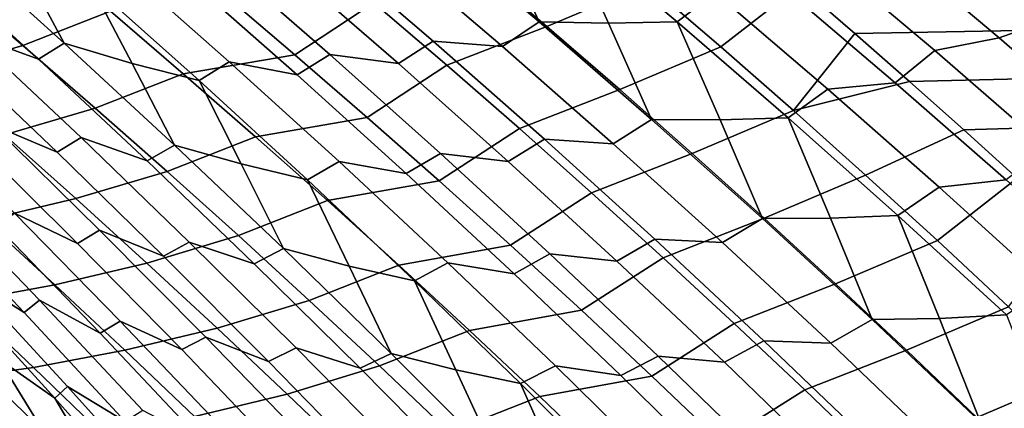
# Model space of a CAD drawing. Header units: metres. Extents: x -29 to 117, y -464 to 29.
# Tile 254 of 362: x 23.14 to 26.34, y 17.63 to 18.89. Entities that reach past the tile are written whole.
import ezdxf

# ---------------------------------------------------------------- set-up
doc = ezdxf.new("R2010")
doc.units = ezdxf.units.M
doc.layers.add('solid_24_501_056_XXX', color=7, linetype='CONTINUOUS')

msp = doc.modelspace()

# ---------------------------------------------------------------- linework, layer by layer
at = {"layer": 'solid_24_501_056_XXX'}
for points in [[(25.670361, 19.002348, 72.564796), (25.849833, 18.846809, 72.707436), (54.700001, 19.374289, 72.214767)], [(25.849833, 18.846809, 72.707436), (26.027601, 18.690506, 72.848618), (54.700001, 19.374289, 72.214767)], [(26.027601, 18.690506, 72.848618), (26.203482, 18.533615, 72.988213), (54.700001, 19.374289, 72.214767)], [(26.377296, 18.376322, 73.126068), (54.700001, 18.498892, 73.018822), (54.700001, 19.374289, 72.214767), (26.203482, 18.533615, 72.988213)], [(25.028837, 19.285221, 31.24324), (25.397442, 18.978283, 30.962957), (25.2735, 18.884008, 30.785322), (24.909859, 19.190046, 31.060871)], [(25.176926, 19.008039, 72.57196), (24.937706, 19.210007, 72.383499), (24.61256, 19.071798, 72.55188), (24.850782, 18.869267, 72.73793)], [(26.135262, 19.207466, 31.46262), (26.504326, 18.89838, 31.17808), (26.318262, 18.832394, 31.060104), (25.950298, 19.142206, 31.342598)], [(24.457586, 19.195993, 30.851871), (24.825481, 18.88455, 30.57452), (24.706121, 18.804462, 30.387167), (24.343163, 19.115133, 30.660036)], [(24.685112, 19.188541, 30.956467), (24.825481, 18.88455, 30.57452), (24.457586, 19.195993, 30.851871)], [(24.909859, 19.190046, 31.060871), (25.050732, 18.879915, 30.68017), (24.825481, 18.88455, 30.57452), (24.685112, 19.188541, 30.956467)], [(24.909859, 19.190046, 31.060871), (25.2735, 18.884008, 30.785322), (25.050732, 18.879915, 30.68017)], [(23.200943, 18.762671, 28.968521), (22.983019, 18.842257, 28.845901), (22.62356, 19.17127, 29.113958), (22.845226, 19.087324, 29.2335)], [(24.032925, 18.777712, 72.975655), (24.288734, 18.946493, 72.732468), (24.049988, 19.147221, 72.547363), (23.796564, 18.979149, 72.793808)], [(25.414616, 18.803459, 72.759117), (25.670361, 19.002348, 72.564796), (25.489367, 19.156952, 72.420853), (25.176926, 19.008039, 72.57196)], [(22.922115, 19.141064, 29.461206), (23.283783, 18.815268, 29.191645), (23.200943, 18.762671, 28.968521), (22.845226, 19.087324, 29.2335)], [(23.149929, 18.807919, 73.205368), (23.434105, 18.918518, 72.965439), (23.196274, 19.118658, 72.783463), (22.913691, 19.009123, 73.025711)], [(23.145983, 19.071213, 29.579105), (23.283783, 18.815268, 29.191645), (22.922115, 19.141064, 29.461206)], [(24.116175, 19.135635, 30.551243), (24.48163, 18.821894, 30.276995), (24.36853, 18.74881, 30.081758), (24.008171, 19.061741, 30.351561)], [(24.706121, 18.804462, 30.387167), (24.48163, 18.821894, 30.276995), (24.116175, 19.135635, 30.551243), (24.343163, 19.115133, 30.660036)], [(26.318262, 18.832394, 31.060104), (26.109804, 18.791073, 30.956043), (25.741226, 19.102533, 31.2379), (25.950298, 19.142206, 31.342598)], [(23.782736, 19.09502, 30.238621), (24.145782, 18.778782, 29.96714), (24.04027, 18.71191, 29.763788), (23.682533, 19.027262, 30.030811)], [(24.36853, 18.74881, 30.081758), (24.145782, 18.778782, 29.96714), (23.782736, 19.09502, 30.238621), (24.008171, 19.061741, 30.351561)], [(25.741226, 19.102533, 31.2379), (26.109804, 18.791073, 30.956043), (25.981115, 18.686707, 30.788113), (25.61768, 18.996946, 31.064919)], [(23.367382, 19.011557, 29.69853), (23.504177, 18.749493, 29.312244), (23.283783, 18.815268, 29.191645), (23.145983, 19.071213, 29.579105)], [(23.459051, 19.073523, 29.914257), (23.819674, 18.754622, 29.645241), (23.722464, 18.693644, 29.433998), (23.367382, 19.011557, 29.69853)], [(24.04027, 18.71191, 29.763788), (23.819674, 18.754622, 29.645241), (23.459051, 19.073523, 29.914257), (23.682533, 19.027262, 30.030811)], [(24.850782, 18.869267, 72.73793), (24.61256, 19.071798, 72.55188), (24.288734, 18.946493, 72.732468), (24.525965, 18.743273, 72.916237)], [(22.856615, 18.722, 73.445572), (23.149929, 18.807919, 73.205368), (22.913691, 19.009123, 73.025711), (22.621681, 18.924402, 73.267876)], [(23.367382, 19.011557, 29.69853), (23.722464, 18.693644, 29.433998), (23.504177, 18.749493, 29.312244)], [(25.414616, 18.803459, 72.759117), (25.176926, 19.008039, 72.57196), (24.850782, 18.869267, 72.73793), (25.087458, 18.664179, 72.922653)], [(25.981115, 18.686707, 30.788113), (25.762421, 18.665783, 30.685917), (25.397442, 18.978283, 30.962957), (25.61768, 18.996946, 31.064919)], [(25.650726, 18.596252, 72.944931), (25.849833, 18.846809, 72.707436), (25.670361, 19.002348, 72.564796), (25.414616, 18.803459, 72.759117)], [(23.434105, 18.918518, 72.965439), (23.670427, 18.715998, 73.146065), (24.032925, 18.777712, 72.975655), (23.796564, 18.979149, 72.793808)], [(25.397442, 18.978283, 30.962957), (25.762421, 18.665783, 30.685917), (25.633539, 18.572569, 30.513014), (25.2735, 18.884008, 30.785322)], [(24.267754, 18.573851, 73.156158), (24.525965, 18.743273, 72.916237), (24.288734, 18.946493, 72.732468), (24.032925, 18.777712, 72.975655)], [(23.384647, 18.604387, 73.383644), (23.670427, 18.715998, 73.146065), (23.434105, 18.918518, 72.965439), (23.149929, 18.807919, 73.205368)], [(26.504326, 18.89838, 31.17808), (26.869682, 18.583422, 30.896742), (26.682503, 18.516788, 30.780849), (26.318262, 18.832394, 31.060104)], [(23.380772, 16.986727, -99.5), (-22.648489, 17.951477, -99.5), (-21.877172, 18.883842, -99.5), (22.648489, 17.951477, -99.5)], [(23.2609, 18.46085, 28.35494), (23.049566, 18.549831, 28.227674), (22.696327, 18.887028, 28.490547), (22.911615, 18.79331, 28.614447)], [(25.087458, 18.664179, 72.922653), (24.850782, 18.869267, 72.73793), (24.525965, 18.743273, 72.916237), (24.761633, 18.537548, 73.098656)], [(24.825481, 18.88455, 30.57452), (25.189671, 18.567673, 30.300558), (25.065399, 18.488512, 30.117676), (24.706121, 18.804462, 30.387167)], [(25.050732, 18.879915, 30.68017), (25.189671, 18.567673, 30.300558), (24.825481, 18.88455, 30.57452)], [(25.2735, 18.884008, 30.785322), (25.412699, 18.565874, 30.407185), (25.189671, 18.567673, 30.300558), (25.050732, 18.879915, 30.68017)], [(25.2735, 18.884008, 30.785322), (25.633539, 18.572569, 30.513014), (25.412699, 18.565874, 30.407185)], [(22.983019, 18.842257, 28.845901), (23.338564, 18.508284, 28.581701), (23.2609, 18.46085, 28.35494), (22.911615, 18.79331, 28.614447)], [(23.55282, 18.433126, 28.707296), (23.338564, 18.508284, 28.581701), (22.983019, 18.842257, 28.845901), (23.200943, 18.762671, 28.968521)], [(25.650726, 18.596252, 72.944931), (26.027601, 18.690506, 72.848618), (25.849833, 18.846809, 72.707436)], [(26.682503, 18.516788, 30.780849), (26.474617, 18.473846, 30.677479), (26.109804, 18.791073, 30.956043), (26.318262, 18.832394, 31.060104)], [(23.090012, 18.517317, 73.621864), (23.384647, 18.604387, 73.383644), (23.149929, 18.807919, 73.205368), (22.856615, 18.722, 73.445572)], [(23.283783, 18.815268, 29.191645), (23.641563, 18.484426, 28.925863), (23.55282, 18.433126, 28.707296), (23.200943, 18.762671, 28.968521)], [(23.504177, 18.749493, 29.312244), (23.641563, 18.484426, 28.925863), (23.283783, 18.815268, 29.191645)], [(24.48163, 18.821894, 30.276995), (24.843348, 18.502846, 30.006208), (24.725182, 18.430723, 29.815409), (24.36853, 18.74881, 30.081758)], [(25.065399, 18.488512, 30.117676), (24.843348, 18.502846, 30.006208), (24.48163, 18.821894, 30.276995), (24.706121, 18.804462, 30.387167)], [(25.650726, 18.596252, 72.944931), (25.414616, 18.803459, 72.759117), (25.087458, 18.664179, 72.922653), (25.322542, 18.45652, 73.10601)], [(23.670427, 18.715998, 73.146065), (23.905203, 18.511089, 73.32531), (24.267754, 18.573851, 73.156158), (24.032925, 18.777712, 72.975655)], [(24.145782, 18.778782, 29.96714), (24.505062, 18.45735, 29.699194), (24.394274, 18.39152, 29.500286), (24.04027, 18.71191, 29.763788)], [(24.725182, 18.430723, 29.815409), (24.505062, 18.45735, 29.699194), (24.145782, 18.778782, 29.96714), (24.36853, 18.74881, 30.081758)], [(26.109804, 18.791073, 30.956043), (26.474617, 18.473846, 30.677479), (26.340816, 18.370872, 30.514591), (25.981115, 18.686707, 30.788113)], [(23.722464, 18.693644, 29.433998), (23.858555, 18.422791, 29.049065), (23.641563, 18.484426, 28.925863), (23.504177, 18.749493, 29.312244)], [(23.819674, 18.754622, 29.645241), (24.176502, 18.430637, 29.379833), (24.073793, 18.3708, 29.173056), (23.722464, 18.693644, 29.433998)], [(24.394274, 18.39152, 29.500286), (24.176502, 18.430637, 29.379833), (23.819674, 18.754622, 29.645241), (24.04027, 18.71191, 29.763788)], [(24.501007, 18.367556, 73.335274), (24.761633, 18.537548, 73.098656), (24.525965, 18.743273, 72.916237), (24.267754, 18.573851, 73.156158)], [(23.617804, 18.398523, 73.560509), (23.905203, 18.511089, 73.32531), (23.670427, 18.715998, 73.146065), (23.384647, 18.604387, 73.383644)], [(23.722464, 18.693644, 29.433998), (24.073793, 18.3708, 29.173056), (23.858555, 18.422791, 29.049065)], [(25.322542, 18.45652, 73.10601), (25.087458, 18.664179, 72.922653), (24.761633, 18.537548, 73.098656), (24.995693, 18.329309, 73.279686)], [(25.762421, 18.665783, 30.685917), (26.123617, 18.347696, 30.41223), (25.989828, 18.255705, 30.244049), (25.633539, 18.572569, 30.513014)], [(25.650726, 18.596252, 72.944931), (25.885214, 18.386406, 73.129379), (26.203482, 18.533615, 72.988213), (26.027601, 18.690506, 72.848618)], [(26.340816, 18.370872, 30.514591), (26.123617, 18.347696, 30.41223), (25.762421, 18.665783, 30.685917), (25.981115, 18.686707, 30.788113)], [(23.326975, 18.164869, 27.738377), (23.122887, 18.262848, 27.606533), (22.776169, 18.608101, 27.864187), (22.984436, 18.504974, 27.992369)], [(23.321833, 18.310349, 73.796715), (23.617804, 18.398523, 73.560509), (23.384647, 18.604387, 73.383644), (23.090012, 18.517317, 73.621864)], [(23.905203, 18.511089, 73.32531), (24.138388, 18.303785, 73.503136), (24.501007, 18.367556, 73.335274), (24.267754, 18.573851, 73.156158)], [(25.189671, 18.567673, 30.300558), (25.549997, 18.245344, 30.03009), (25.420849, 18.167267, 29.851673), (25.065399, 18.488512, 30.117676)], [(25.412699, 18.565874, 30.407185), (25.549997, 18.245344, 30.03009), (25.189671, 18.567673, 30.300558)], [(25.885214, 18.386406, 73.129379), (25.650726, 18.596252, 72.944931), (25.322542, 18.45652, 73.10601), (25.555988, 18.246283, 73.287971)], [(25.633539, 18.572569, 30.513014), (25.770861, 18.246401, 30.137615), (25.549997, 18.245344, 30.03009), (25.412699, 18.565874, 30.407185)], [(25.633539, 18.572569, 30.513014), (25.989828, 18.255705, 30.244049), (25.770861, 18.246401, 30.137615)], [(23.049566, 18.549831, 28.227674), (23.398729, 18.207766, 27.968836), (23.326975, 18.164869, 27.738377), (22.984436, 18.504974, 27.992369)], [(23.606188, 18.1236, 28.099356), (23.398729, 18.207766, 27.968836), (23.049566, 18.549831, 28.227674), (23.2609, 18.46085, 28.35494)], [(24.732641, 18.158819, 73.512978), (24.995693, 18.329309, 73.279686), (24.761633, 18.537548, 73.098656), (24.501007, 18.367556, 73.335274)], [(23.024792, 18.240826, 74.038803), (23.321833, 18.310349, 73.796715), (23.090012, 18.517317, 73.621864), (22.794167, 18.449024, 73.865707)], [(23.338564, 18.508284, 28.581701), (23.690052, 18.169359, 28.321465), (23.606188, 18.1236, 28.099356), (23.2609, 18.46085, 28.35494)], [(23.900717, 18.098705, 28.449924), (23.690052, 18.169359, 28.321465), (23.338564, 18.508284, 28.581701), (23.55282, 18.433126, 28.707296)], [(23.849354, 18.190319, 73.735931), (24.138388, 18.303785, 73.503136), (23.905203, 18.511089, 73.32531), (23.617804, 18.398523, 73.560509)], [(26.118032, 18.173906, 73.312416), (26.377296, 18.376322, 73.126068), (26.203482, 18.533615, 72.988213), (25.885214, 18.386406, 73.129379)], [(23.641563, 18.484426, 28.925863), (23.995308, 18.148546, 28.663971), (23.900717, 18.098705, 28.449924), (23.55282, 18.433126, 28.707296)], [(23.858555, 18.422791, 29.049065), (23.995308, 18.148546, 28.663971), (23.641563, 18.484426, 28.925863)], [(24.843348, 18.502846, 30.006208), (25.201176, 18.178476, 29.738993), (25.07798, 18.107471, 29.552614), (24.725182, 18.430723, 29.815409)], [(25.420849, 18.167267, 29.851673), (25.201176, 18.178476, 29.738993), (24.843348, 18.502846, 30.006208), (25.065399, 18.488512, 30.117676)], [(24.505062, 18.45735, 29.699194), (24.860426, 18.13072, 29.434891), (24.744402, 18.066086, 29.240408), (24.394274, 18.39152, 29.500286)], [(25.07798, 18.107471, 29.552614), (24.860426, 18.13072, 29.434891), (24.505062, 18.45735, 29.699194), (24.725182, 18.430723, 29.815409)], [(25.555988, 18.246283, 73.287971), (25.322542, 18.45652, 73.10601), (24.995693, 18.329309, 73.279686), (25.228102, 18.118547, 73.45929)], [(24.073793, 18.3708, 29.173056), (24.208967, 18.09111, 28.789671), (23.995308, 18.148546, 28.663971), (23.858555, 18.422791, 29.049065)], [(24.176502, 18.430637, 29.379833), (24.529392, 18.101568, 29.118141), (24.421227, 18.043028, 28.915804), (24.073793, 18.3708, 29.173056)], [(24.744402, 18.066086, 29.240408), (24.529392, 18.101568, 29.118141), (24.176502, 18.430637, 29.379833), (24.394274, 18.39152, 29.500286)], [(23.552034, 18.101093, 73.9701), (23.849354, 18.190319, 73.735931), (23.617804, 18.398523, 73.560509), (23.321833, 18.310349, 73.796715)], [(26.118032, 18.173906, 73.312416), (25.885214, 18.386406, 73.129379), (25.555988, 18.246283, 73.287971), (25.787752, 18.033451, 73.468498)], [(26.349138, 17.95874, 73.494019), (26.548862, 18.218807, 73.262054), (26.377296, 18.376322, 73.126068), (26.118032, 18.173906, 73.312416)], [(24.073793, 18.3708, 29.173056), (24.421227, 18.043028, 28.915804), (24.208967, 18.09111, 28.789671)], [(24.138388, 18.303785, 73.503136), (24.369936, 18.09408, 73.679527), (24.732641, 18.158819, 73.512978), (24.501007, 18.367556, 73.335274)], [(26.123617, 18.347696, 30.41223), (26.480881, 18.023993, 30.142004), (26.342216, 17.933395, 29.978533), (25.989828, 18.255705, 30.244049)], [(26.696634, 18.049421, 30.244465), (26.480881, 18.023993, 30.142004), (26.123617, 18.347696, 30.41223), (26.340816, 18.370872, 30.514591)], [(22.864319, 18.333294, 27.234806), (23.204157, 17.980181, 26.982445), (23.154005, 17.940945, 26.739071), (22.82184, 18.291059, 26.986015)], [(23.400263, 17.873747, 27.118856), (23.204157, 17.980181, 26.982445), (22.864319, 18.333294, 27.234806), (23.064837, 18.221266, 27.367258)], [(24.96261, 17.947632, 73.68924), (25.228102, 18.118547, 73.45929), (24.995693, 18.329309, 73.279686), (24.732641, 18.158819, 73.512978)], [(22.82184, 18.291059, 26.986015), (23.154005, 17.940945, 26.739071), (22.962181, 18.061068, 26.602196)], [(23.253784, 18.030384, 74.210396), (23.552034, 18.101093, 73.9701), (23.321833, 18.310349, 73.796715), (23.024792, 18.240826, 74.038803)], [(24.079256, 17.979769, 73.909889), (24.369936, 18.09408, 73.679527), (24.138388, 18.303785, 73.503136), (23.849354, 18.190319, 73.735931)], [(23.122887, 18.262848, 27.606533), (23.465366, 17.912819, 27.353077), (23.400263, 17.873747, 27.118856), (23.064837, 18.221266, 27.367258)], [(23.665363, 17.82008, 27.488461), (23.465366, 17.912819, 27.353077), (23.122887, 18.262848, 27.606533), (23.326975, 18.164869, 27.738377)], [(25.989828, 18.255705, 30.244049), (26.125069, 17.921473, 29.871571), (25.906309, 17.917547, 29.763226), (25.770861, 18.246401, 30.137615)], [(25.989828, 18.255705, 30.244049), (26.342216, 17.933395, 29.978533), (26.125069, 17.921473, 29.871571)], [(22.95797, 17.975908, 74.458458), (23.253784, 18.030384, 74.210396), (23.024792, 18.240826, 74.038803), (22.730108, 18.187658, 74.288445)], [(25.787752, 18.033451, 73.468498), (25.555988, 18.246283, 73.287971), (25.228102, 18.118547, 73.45929), (25.458815, 17.905252, 73.637436)], [(25.549997, 18.245344, 30.03009), (25.906309, 17.917547, 29.763226), (25.772318, 17.840712, 29.589258), (25.420849, 18.167267, 29.851673)], [(25.770861, 18.246401, 30.137615), (25.906309, 17.917547, 29.763226), (25.549997, 18.245344, 30.03009)], [(23.398729, 18.207766, 27.968836), (23.743666, 17.860844, 27.71413), (23.665363, 17.82008, 27.488461), (23.326975, 18.164869, 27.738377)], [(23.947334, 17.781574, 27.847786), (23.743666, 17.860844, 27.71413), (23.398729, 18.207766, 27.968836), (23.606188, 18.1236, 28.099356)], [(23.780575, 17.889542, 74.141998), (24.079256, 17.979769, 73.909889), (23.849354, 18.190319, 73.735931), (23.552034, 18.101093, 73.9701)], [(23.690052, 18.169359, 28.321465), (24.037333, 17.825493, 28.065292), (23.947334, 17.781574, 27.847786), (23.606188, 18.1236, 28.099356)], [(24.244484, 17.759409, 28.196507), (24.037333, 17.825493, 28.065292), (23.690052, 18.169359, 28.321465), (23.900717, 18.098705, 28.449924)], [(24.369936, 18.09408, 73.679527), (24.599806, 17.881964, 73.854439), (24.96261, 17.947632, 73.68924), (24.732641, 18.158819, 73.512978)], [(25.201176, 18.178476, 29.738993), (25.554964, 17.848772, 29.475449), (25.426779, 17.779043, 29.293476), (25.07798, 18.107471, 29.552614)], [(25.772318, 17.840712, 29.589258), (25.554964, 17.848772, 29.475449), (25.201176, 18.178476, 29.738993), (25.420849, 18.167267, 29.851673)], [(26.349138, 17.95874, 73.494019), (26.118032, 18.173906, 73.312416), (25.787752, 18.033451, 73.468498), (26.017788, 17.818018, 73.647575)], [(23.995308, 18.148546, 28.663971), (24.344868, 17.807631, 28.406069), (24.244484, 17.759409, 28.196507), (23.900717, 18.098705, 28.449924)], [(24.208967, 18.09111, 28.789671), (24.344868, 17.807631, 28.406069), (23.995308, 18.148546, 28.663971)], [(24.860426, 18.13072, 29.434891), (25.211725, 17.798885, 29.174332), (25.090509, 17.735605, 28.984251), (24.744402, 18.066086, 29.240408)], [(25.426779, 17.779043, 29.293476), (25.211725, 17.798885, 29.174332), (24.860426, 18.13072, 29.434891), (25.07798, 18.107471, 29.552614)], [(23.4811, 17.817696, 74.38047), (23.780575, 17.889542, 74.141998), (23.552034, 18.101093, 73.9701), (23.253784, 18.030384, 74.210396)], [(24.307467, 17.766869, 74.082352), (24.599806, 17.881964, 73.854439), (24.369936, 18.09408, 73.679527), (24.079256, 17.979769, 73.909889)], [(24.421227, 18.043028, 28.915804), (24.555273, 17.754452, 28.534163), (24.344868, 17.807631, 28.406069), (24.208967, 18.09111, 28.789671)], [(24.529392, 18.101568, 29.118141), (24.878193, 17.767412, 28.860264), (24.764622, 17.710327, 28.66234), (24.421227, 18.043028, 28.915804)], [(25.090509, 17.735605, 28.984251), (24.878193, 17.767412, 28.860264), (24.529392, 18.101568, 29.118141), (24.744402, 18.066086, 29.240408)], [(25.19087, 17.733984, 73.864021), (25.458815, 17.905252, 73.637436), (25.228102, 18.118547, 73.45929), (24.96261, 17.947632, 73.68924)], [(22.962181, 18.061068, 26.602196), (23.294691, 17.700399, 26.355274), (23.253565, 17.662111, 26.107431), (22.929398, 18.018929, 26.34853)], [(23.481886, 17.586342, 26.496391), (23.294691, 17.700399, 26.355274), (22.962181, 18.061068, 26.602196), (23.154005, 17.940945, 26.739071)], [(23.184141, 17.761955, 74.626915), (23.4811, 17.817696, 74.38047), (23.253784, 18.030384, 74.210396), (22.95797, 17.975908, 74.458458)], [(24.421227, 18.043028, 28.915804), (24.764622, 17.710327, 28.66234), (24.555273, 17.754452, 28.534163)], [(26.017788, 17.818018, 73.647575), (25.787752, 18.033451, 73.468498), (25.458815, 17.905252, 73.637436), (25.687784, 17.689411, 73.81411)], [(22.929398, 18.018929, 26.34853), (23.253565, 17.662111, 26.107431), (23.071127, 17.789694, 25.966162)], [(22.891439, 17.721424, 74.881699), (23.184141, 17.761955, 74.626915), (22.95797, 17.975908, 74.458458), (22.666353, 17.936764, 74.714661)], [(23.204157, 17.980181, 26.982445), (23.539604, 17.622391, 26.734438), (23.481886, 17.586342, 26.496391), (23.154005, 17.940945, 26.739071)], [(23.731398, 17.521652, 26.874672), (23.539604, 17.622391, 26.734438), (23.204157, 17.980181, 26.982445), (23.400263, 17.873747, 27.118856)], [(24.00741, 17.675694, 74.312363), (24.307467, 17.766869, 74.082352), (24.079256, 17.979769, 73.909889), (23.780575, 17.889542, 74.141998)], [(24.071438, 15.992999, -99.5), (-23.380772, 16.986727, -99.5), (-22.648489, 17.951477, -99.5), (23.380772, 16.986727, -99.5)], [(22.648489, 17.951477, -99.5), (22.801893, 17.756229, 20), (23.527885, 16.782389, 20), (23.380772, 16.986727, -99.5)], [(23.071127, 17.789694, 25.966162), (23.214458, 17.557076, 25.584011), (22.873232, 17.885489, 25.565327), (22.884171, 17.932138, 25.830532)], [(24.599806, 17.881964, 73.854439), (24.827953, 17.667429, 74.027855), (25.19087, 17.733984, 73.864021), (24.96261, 17.947632, 73.68924)], [(26.578485, 17.740896, 73.674156), (26.349138, 17.95874, 73.494019), (26.017788, 17.818018, 73.647575), (26.246052, 17.599966, 73.82515)], [(26.342216, 17.933395, 29.978533), (26.475168, 17.59107, 29.609154), (26.258451, 17.584261, 29.500071), (26.125069, 17.921473, 29.871571)], [(23.465366, 17.912819, 27.353077), (23.803463, 17.558037, 27.103916), (23.731398, 17.521652, 26.874672), (23.400263, 17.873747, 27.118856)], [(23.999462, 17.470621, 27.24271), (23.803463, 17.558037, 27.103916), (23.465366, 17.912819, 27.353077), (23.665363, 17.82008, 27.488461)], [(25.417381, 17.517868, 74.037308), (25.687784, 17.689411, 73.81411), (25.458815, 17.905252, 73.637436), (25.19087, 17.733984, 73.864021)], [(25.906309, 17.917547, 29.763226), (26.258451, 17.584261, 29.500071), (26.119659, 17.508831, 29.330536), (25.772318, 17.840712, 29.589258)], [(26.125069, 17.921473, 29.871571), (26.258451, 17.584261, 29.500071), (25.906309, 17.917547, 29.763226)], [(23.214458, 17.557076, 25.584011), (23.193747, 17.515787, 25.325583), (23.017054, 17.665277, 25.185797), (22.873232, 17.885489, 25.565327)], [(23.706699, 17.602757, 74.548996), (24.00741, 17.675694, 74.312363), (23.780575, 17.889542, 74.141998), (23.4811, 17.817696, 74.38047)], [(24.533939, 17.551609, 74.253281), (24.827953, 17.667429, 74.027855), (24.599806, 17.881964, 73.854439), (24.307467, 17.766869, 74.082352)], [(23.743666, 17.860844, 27.71413), (24.08423, 17.509083, 27.463654), (23.999462, 17.470621, 27.24271), (23.665363, 17.82008, 27.488461)], [(24.284199, 17.434786, 27.600327), (24.08423, 17.509083, 27.463654), (23.743666, 17.860844, 27.71413), (23.947334, 17.781574, 27.847786)], [(25.554964, 17.848772, 29.475449), (25.904558, 17.513723, 29.215683), (25.771427, 17.445433, 29.038092), (25.426779, 17.779043, 29.293476)], [(26.119659, 17.508831, 29.330536), (25.904558, 17.513723, 29.215683), (25.554964, 17.848772, 29.475449), (25.772318, 17.840712, 29.589258)], [(23.408583, 17.545795, 74.7938), (23.706699, 17.602757, 74.548996), (23.4811, 17.817696, 74.38047), (23.184141, 17.761955, 74.626915)], [(24.037333, 17.825493, 28.065292), (24.380257, 17.476696, 27.813278), (24.284199, 17.434786, 27.600327), (23.947334, 17.781574, 27.847786)], [(24.583982, 17.415247, 27.947136), (24.380257, 17.476696, 27.813278), (24.037333, 17.825493, 28.065292), (24.244484, 17.759409, 28.196507)], [(24.344868, 17.807631, 28.406069), (24.69009, 17.461685, 28.152254), (24.583982, 17.415247, 27.947136), (24.244484, 17.759409, 28.196507)], [(24.555273, 17.754452, 28.534163), (24.69009, 17.461685, 28.152254), (24.344868, 17.807631, 28.406069)], [(26.246052, 17.599966, 73.82515), (26.017788, 17.818018, 73.647575), (25.687784, 17.689411, 73.81411), (25.914968, 17.471016, 73.989258)], [(23.02161, 17.610704, 24.912512), (23.168245, 17.389477, 24.534332), (22.887999, 17.695599, 24.480375), (22.851318, 17.772715, 24.773291)], [(23.253565, 17.662111, 26.107431), (23.39575, 17.42193, 25.724911), (23.214458, 17.557076, 25.584011), (23.071127, 17.789694, 25.966162)], [(25.211725, 17.798885, 29.174332), (25.558805, 17.461836, 28.91762), (25.432449, 17.400072, 28.731913), (25.090509, 17.735605, 28.984251)], [(25.771427, 17.445433, 29.038092), (25.558805, 17.461836, 28.91762), (25.211725, 17.798885, 29.174332), (25.426779, 17.779043, 29.293476)], [(23.525545, 16.779837, 22.559015), (23.527885, 16.782389, 20), (22.801893, 17.756229, 20), (23.296782, 17.094587, 22.862621)], [(23.267138, 17.134716, 22.901985), (23.296782, 17.094587, 22.862621), (22.801893, 17.756229, 20)], [(23.064054, 17.405704, 23.171926), (23.267138, 17.134716, 22.901985), (22.801893, 17.756229, 20)], [(23.11478, 17.503923, 75.047127), (23.408583, 17.545795, 74.7938), (23.184141, 17.761955, 74.626915), (22.891439, 17.721424, 74.881699)], [(24.232496, 17.459539, 74.481178), (24.533939, 17.551609, 74.253281), (24.307467, 17.766869, 74.082352), (24.00741, 17.675694, 74.312363)], [(24.764622, 17.710327, 28.66234), (24.897322, 17.412823, 28.282637), (24.69009, 17.461685, 28.152254), (24.555273, 17.754452, 28.534163)], [(24.878193, 17.767412, 28.860264), (25.222755, 17.428167, 28.6063), (25.103836, 17.372698, 28.412756), (24.764622, 17.710327, 28.66234)], [(25.432449, 17.400072, 28.731913), (25.222755, 17.428167, 28.6063), (24.878193, 17.767412, 28.860264), (25.090509, 17.735605, 28.984251)], [(26.806026, 17.520361, 73.852783), (26.578485, 17.740896, 73.674156), (26.246052, 17.599966, 73.82515), (26.472496, 17.379288, 74.001205)], [(24.764622, 17.710327, 28.66234), (25.103836, 17.372698, 28.412756), (24.897322, 17.412823, 28.282637)], [(24.827953, 17.667429, 74.027855), (25.054331, 17.45047, 74.19973), (25.417381, 17.517868, 74.037308), (25.19087, 17.733984, 73.864021)], [(23.168245, 17.389477, 24.534332), (23.191561, 17.32172, 24.250881), (23.036865, 17.484369, 24.104544), (22.887999, 17.695599, 24.480375)], [(23.294691, 17.700399, 26.355274), (23.622673, 17.335157, 26.112841), (23.573334, 17.300922, 25.870705), (23.253565, 17.662111, 26.107431)], [(23.805344, 17.227274, 26.258053), (23.622673, 17.335157, 26.112841), (23.294691, 17.700399, 26.355274), (23.481886, 17.586342, 26.496391)], [(23.930536, 17.385563, 74.715942), (24.232496, 17.459539, 74.481178), (24.00741, 17.675694, 74.312363), (23.706699, 17.602757, 74.548996)], [(25.642094, 17.299274, 74.209053), (25.914968, 17.471016, 73.989258), (25.687784, 17.689411, 73.81411), (25.417381, 17.517868, 74.037308)], [(23.036865, 17.484369, 24.104544), (23.18536, 17.272804, 23.73103), (22.96456, 17.541183, 23.641493), (22.872616, 17.669647, 23.96924)], [(23.193747, 17.515787, 25.325583), (23.338909, 17.283253, 24.945063), (23.02161, 17.610704, 24.912512), (23.017054, 17.665277, 25.185797)], [(23.253565, 17.662111, 26.107431), (23.573334, 17.300922, 25.870705), (23.39575, 17.42193, 25.724911)], [(24.758635, 17.333986, 74.422661), (25.054331, 17.45047, 74.19973), (24.827953, 17.667429, 74.027855), (24.533939, 17.551609, 74.253281)]]:
    msp.add_3dface(points, dxfattribs=at)

doc.saveas('drawing.dxf')
